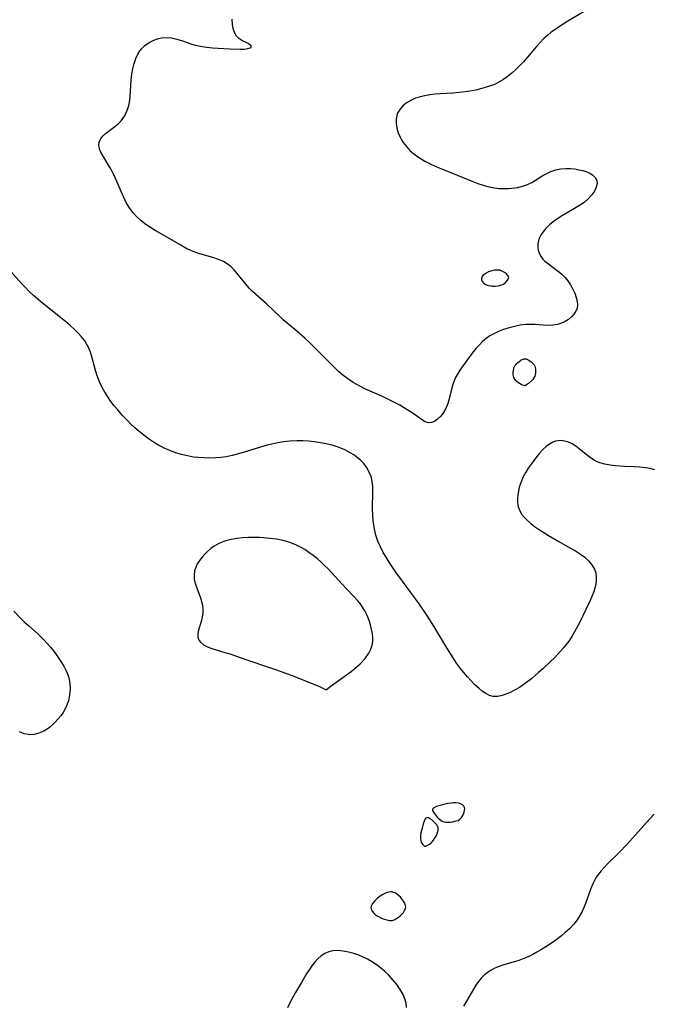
# Model space of a CAD drawing. Header units: inches. Extents: x 1073367 to 1082519, y 1569854 to 1574957.
# Tile 500 of 565: x 1080726 to 1080917, y 1572804 to 1573101. Entities that reach past the tile are written whole.
import ezdxf

# ---------------------------------------------------------------- set-up
doc = ezdxf.new("R2010")
doc.units = ezdxf.units.IN
doc.header["$MEASUREMENT"] = 0
doc.layers.add('CGG_CurvaNivelLidar_v1', color=7, linetype='Continuous', lineweight=30, true_color=0x008008)

msp = doc.modelspace()

# ---------------------------------------------------------------- linework, layer by layer
at = {"layer": 'CGG_CurvaNivelLidar_v1'}
for points in [[(1080896.5042, 1573103.6886, 72.5), (1080891.4279, 1573100.6283, 72.5), (1080888.6183, 1573098.8473, 72.5), (1080887.4928, 1573098.0884, 72.5), (1080886.3971, 1573097.2982, 72.5), (1080885.3427, 1573096.4607, 72.5), (1080884.1562, 1573095.3893, 72.5), (1080883.032, 1573094.2467, 72.5), (1080881.959, 1573093.05, 72.5), (1080879.27, 1573089.832, 72.5), (1080877.9838, 1573088.3791, 72.5), (1080876.9041, 1573087.2595, 72.5), (1080875.7873, 1573086.1846, 72.5), (1080874.4833, 1573085.0206, 72.5), (1080873.1387, 1573083.9292, 72.5), (1080871.8101, 1573082.9779, 72.5), (1080870.4162, 1573082.1509, 72.5), (1080869.2581, 1573081.6074, 72.5), (1080868.0542, 1573081.1426, 72.5), (1080866.4263, 1573080.6187, 72.5), (1080864.752, 1573080.1691, 72.5), (1080863.6521, 1573079.9128, 72.5), (1080862.5386, 1573079.6862, 72.5), (1080861.1071, 1573079.4466, 72.5), (1080859.6595, 1573079.2559, 72.5), (1080856.6796, 1573078.9932, 72.5), (1080852.8585, 1573078.7465, 72.5), (1080851.31, 1573078.614, 72.5), (1080849.7849, 1573078.4375, 72.5), (1080848.2951, 1573078.1923, 72.5), (1080846.8623, 1573077.8565, 72.5), (1080845.4951, 1573077.418, 72.5), (1080844.2143, 1573076.8648, 72.5), (1080842.9157, 1573076.1004, 72.5), (1080841.7771, 1573075.1976, 72.5), (1080840.83, 1573074.1737, 72.5), (1080840.1818, 1573073.1588, 72.5), (1080839.945, 1573072.6162, 72.5), (1080839.8049, 1573072.1759, 72.5), (1080839.6287, 1573071.1631, 72.5), (1080839.6262, 1573069.8223, 72.5), (1080839.8339, 1573068.4414, 72.5), (1080840.2311, 1573067.0519, 72.5), (1080840.8112, 1573065.6852, 72.5), (1080841.254, 1573064.8772, 72.5), (1080841.7598, 1573064.092, 72.5), (1080842.7085, 1573062.864, 72.5), (1080843.7906, 1573061.7153, 72.5), (1080844.9937, 1573060.6602, 72.5), (1080846.0367, 1573059.8926, 72.5), (1080847.1387, 1573059.1831, 72.5), (1080848.2863, 1573058.5199, 72.5), (1080849.8923, 1573057.681, 72.5), (1080851.5452, 1573056.8998, 72.5), (1080853.1197, 1573056.2163, 72.5), (1080862.7174, 1573052.3706, 72.5), (1080864.2982, 1573051.7648, 72.5), (1080865.8838, 1573051.2214, 72.5), (1080867.285, 1573050.8221, 72.5), (1080868.6964, 1573050.5155, 72.5), (1080870.5521, 1573050.2765, 72.5), (1080872.4086, 1573050.2066, 72.5), (1080873.477, 1573050.2379, 72.5), (1080874.5362, 1573050.3201, 72.5), (1080876.2879, 1573050.5756, 72.5), (1080877.9803, 1573050.9915, 72.5), (1080879.2738, 1573051.4531, 72.5), (1080880.5008, 1573052.0295, 72.5), (1080881.6424, 1573052.6991, 72.5), (1080883.8966, 1573054.1356, 72.5), (1080885.0707, 1573054.8016, 72.5), (1080886.2901, 1573055.3734, 72.5), (1080887.7671, 1573055.8693, 72.5), (1080889.2942, 1573056.1717, 72.5), (1080890.7633, 1573056.277, 72.5), (1080892.2353, 1573056.239, 72.5), (1080893.5051, 1573056.114, 72.5), (1080894.7428, 1573055.9113, 72.5), (1080895.9273, 1573055.6312, 72.5), (1080896.9305, 1573055.3099, 72.5), (1080897.85, 1573054.9231, 72.5), (1080898.8196, 1573054.3614, 72.5), (1080899.6604, 1573053.597, 72.5), (1080900.1494, 1573052.6968, 72.5), (1080900.2248, 1573051.7164, 72.5), (1080899.971, 1573050.6523, 72.5), (1080899.4032, 1573049.4534, 72.5), (1080898.5801, 1573048.2518, 72.5), (1080897.5304, 1573047.0973, 72.5), (1080896.3185, 1573046.0614, 72.5), (1080894.9373, 1573045.0851, 72.5), (1080893.4547, 1573044.1718, 72.5), (1080891.0083, 1573042.8002, 72.5), (1080888.9902, 1573041.6105, 72.5), (1080887.4236, 1573040.5411, 72.5), (1080885.9793, 1573039.3867, 72.5), (1080884.5168, 1573037.944, 72.5), (1080883.3612, 1573036.3925, 72.5), (1080882.6669, 1573035.0012, 72.5), (1080882.3183, 1573033.5917, 72.5), (1080882.3128, 1573032.632, 72.5), (1080882.4742, 1573031.6896, 72.5), (1080882.7715, 1573030.7773, 72.5), (1080883.2434, 1573029.8081, 72.5), (1080883.8728, 1573028.9302, 72.5), (1080884.4598, 1573028.3442, 72.5), (1080885.1283, 1573027.7953, 72.5), (1080888.1891, 1573025.5559, 72.5), (1080888.9402, 1573024.9522, 72.5), (1080889.6688, 1573024.3118, 72.5), (1080890.599, 1573023.3832, 72.5), (1080891.4399, 1573022.3836, 72.5), (1080892.2503, 1573021.1839, 72.5), (1080892.9324, 1573019.93, 72.5), (1080893.4998, 1573018.6572, 72.5), (1080893.956, 1573017.3764, 72.5), (1080894.2213, 1573016.2742, 72.5), (1080894.32, 1573015.2104, 72.5), (1080894.2082, 1573014.2035, 72.5), (1080893.8355, 1573013.2374, 72.5), (1080893.2403, 1573012.3492, 72.5), (1080892.4728, 1573011.5373, 72.5), (1080891.5738, 1573010.8042, 72.5), (1080890.5612, 1573010.1528, 72.5), (1080889.4602, 1573009.6212, 72.5), (1080888.2774, 1573009.247, 72.5), (1080886.9105, 1573009.0481, 72.5), (1080885.4735, 1573009.0124, 72.5), (1080883.9858, 1573009.0742, 72.5), (1080881.5437, 1573009.2286, 72.5), (1080880.1373, 1573009.2744, 72.5), (1080878.7266, 1573009.237, 72.5), (1080877.0292, 1573009.0389, 72.5), (1080875.3412, 1573008.6991, 72.5), (1080873.6682, 1573008.2545, 72.5), (1080871.9985, 1573007.7203, 72.5), (1080870.5101, 1573007.1532, 72.5), (1080869.0777, 1573006.4978, 72.5), (1080867.8743, 1573005.8283, 72.5), (1080866.7515, 1573005.0537, 72.5), (1080865.7128, 1573004.1518, 72.5), (1080864.7383, 1573003.155, 72.5), (1080863.8017, 1573002.1021, 72.5), (1080862.8868, 1573001.0045, 72.5), (1080860.8929, 1572998.4282, 72.5), (1080859.8358, 1572996.9575, 72.5), (1080858.837, 1572995.4695, 72.5), (1080858.1319, 1572994.3265, 72.5), (1080857.6527, 1572993.4664, 72.5), (1080857.2253, 1572992.5893, 72.5), (1080856.6923, 1572991.2182, 72.5), (1080856.2765, 1572989.8162, 72.5), (1080855.6009, 1572986.8936, 72.5), (1080855.2205, 1572985.4904, 72.5), (1080854.6407, 1572983.9947, 72.5), (1080853.9221, 1572982.7215, 72.5), (1080853.0725, 1572981.6138, 72.5), (1080852.1323, 1572980.7021, 72.5), (1080851.2215, 1572980.0768, 72.5), (1080850.2932, 1572979.6964, 72.5), (1080849.375, 1572979.6169, 72.5), (1080848.3259, 1572979.9531, 72.5), (1080847.2592, 1572980.6251, 72.5), (1080845.066, 1572982.2096, 72.5), (1080843.9466, 1572982.9617, 72.5), (1080841.8452, 1572984.2919, 72.5), (1080840.732, 1572984.9336, 72.5), (1080838.5007, 1572986.0886, 72.5), (1080835.4963, 1572987.5502, 72.5), (1080830.2189, 1572989.9132, 72.5), (1080828.8566, 1572990.5767, 72.5), (1080827.759, 1572991.1625, 72.5), (1080826.6862, 1572991.7912, 72.5), (1080825.0958, 1572992.8455, 72.5), (1080823.5751, 1572994.002, 72.5), (1080822.3614, 1572995.0379, 72.5), (1080821.1873, 1572996.1253, 72.5), (1080819.8107, 1572997.4826, 72.5), (1080815.3441, 1573002.0841, 72.5), (1080813.3339, 1573004.0339, 72.5), (1080812.2202, 1573005.049, 72.5), (1080809.7229, 1573007.2367, 72.5), (1080805.5927, 1573010.7143, 72.5), (1080804.6119, 1573011.6015, 72.5), (1080800.5161, 1573015.4571, 72.5), (1080796.3318, 1573019.2347, 72.5), (1080795.3264, 1573020.2451, 72.5), (1080794.4008, 1573021.3011, 72.5), (1080791.7334, 1573024.6696, 72.5), (1080790.7392, 1573025.7824, 72.5), (1080789.7602, 1573026.6985, 72.5), (1080788.702, 1573027.509, 72.5), (1080787.5651, 1573028.1965, 72.5), (1080786.0222, 1573028.8786, 72.5), (1080784.3914, 1573029.4236, 72.5), (1080780.4406, 1573030.549, 72.5), (1080778.9213, 1573031.0517, 72.5), (1080777.7243, 1573031.5416, 72.5), (1080776.5476, 1573032.104, 72.5), (1080774.1465, 1573033.4287, 72.5), (1080766.9174, 1573037.607, 72.5), (1080765.5298, 1573038.4803, 72.5), (1080764.1901, 1573039.4097, 72.5), (1080762.781, 1573040.5286, 72.5), (1080761.4672, 1573041.7401, 72.5), (1080760.266, 1573043.0461, 72.5), (1080759.2161, 1573044.4371, 72.5), (1080758.2415, 1573046.0604, 72.5), (1080757.3879, 1573047.7674, 72.5), (1080755.0702, 1573053.0982, 72.5), (1080754.3841, 1573054.5529, 72.5), (1080753.6647, 1573055.9531, 72.5), (1080752.9196, 1573057.2831, 72.5), (1080751.4343, 1573059.6412, 72.5), (1080750.754, 1573060.7816, 72.5), (1080750.2408, 1573061.8951, 72.5), (1080750.0261, 1573062.6864, 72.5), (1080749.972, 1573063.3586, 72.5), (1080750.0573, 1573064.0488, 72.5), (1080750.2858, 1573064.7277, 72.5), (1080750.6458, 1573065.3713, 72.5), (1080751.2515, 1573066.1067, 72.5), (1080751.9951, 1573066.7948, 72.5), (1080752.8333, 1573067.4587, 72.5), (1080754.8144, 1573068.9427, 72.5), (1080755.7785, 1573069.7527, 72.5), (1080756.6689, 1573070.6536, 72.5), (1080757.5055, 1573071.7614, 72.5), (1080758.1974, 1573072.9911, 72.5), (1080758.7328, 1573074.312, 72.5), (1080758.9996, 1573075.2379, 72.5), (1080759.2019, 1573076.1947, 72.5), (1080759.4224, 1573077.8271, 72.5), (1080759.7684, 1573082.9184, 72.5), (1080759.9652, 1573084.6487, 72.5), (1080760.2413, 1573086.2823, 72.5), (1080760.614, 1573087.8644, 72.5), (1080761.1039, 1573089.3679, 72.5), (1080761.7401, 1573090.759, 72.5), (1080762.2186, 1573091.5418, 72.5), (1080762.7682, 1573092.2574, 72.5), (1080763.8919, 1573093.3323, 72.5), (1080765.1708, 1573094.2117, 72.5), (1080766.5449, 1573094.922, 72.5), (1080767.6862, 1573095.3686, 72.5), (1080768.8689, 1573095.6634, 72.5), (1080770.3281, 1573095.7624, 72.5), (1080771.8338, 1573095.6166, 72.5), (1080773.5148, 1573095.2253, 72.5), (1080775.2177, 1573094.6834, 72.5), (1080778.0479, 1573093.7218, 72.5), (1080779.1375, 1573093.4072, 72.5), (1080780.6216, 1573093.0756, 72.5), (1080782.4004, 1573092.7969, 72.5), (1080784.1986, 1573092.6069, 72.5), (1080785.9943, 1573092.4777, 72.5), (1080789.5044, 1573092.3109, 72.5), (1080792.5872, 1573092.2317, 72.5), (1080793.8863, 1573092.2645, 72.5), (1080794.9388, 1573092.3803, 72.5), (1080795.62, 1573092.591, 72.5), (1080795.8944, 1573092.8307, 72.5), (1080795.9344, 1573093.0673, 72.5), (1080795.86, 1573093.2427, 72.5), (1080795.7752, 1573093.3517, 72.5), (1080795.4399, 1573093.6298, 72.5), (1080794.7753, 1573093.999, 72.5), (1080793.0801, 1573094.8456, 72.5), (1080792.2269, 1573095.4163, 72.5), (1080791.485, 1573096.1582, 72.5), (1080790.8922, 1573097.1877, 72.5), (1080790.4976, 1573098.4194, 72.5), (1080790.2796, 1573099.797, 72.5), (1080790.2271, 1573101.2743, 72.5)], [(1080917.5926, 1572965.4597, 73), (1080916.2668, 1572965.8588, 73), (1080914.8649, 1572966.1046, 73), (1080913.1418, 1572966.2841, 73), (1080911.3625, 1572966.3892, 73), (1080908.478, 1572966.5018, 73), (1080905.8024, 1572966.7006, 73), (1080904.176, 1572966.8876, 73), (1080902.5931, 1572967.1659, 73), (1080901.0745, 1572967.5906, 73), (1080900.2241, 1572967.9293, 73), (1080899.4076, 1572968.3359, 73), (1080898.1177, 1572969.1517, 73), (1080896.9038, 1572970.0807, 73), (1080894.7954, 1572971.8512, 73), (1080893.8331, 1572972.5866, 73), (1080892.7262, 1572973.2734, 73), (1080891.5711, 1572973.8064, 73), (1080890.3837, 1572974.1539, 73), (1080889.4326, 1572974.2729, 73), (1080888.4845, 1572974.2393, 73), (1080887.6433, 1572974.0697, 73), (1080886.8237, 1572973.7745, 73), (1080885.8181, 1572973.2303, 73), (1080884.8663, 1572972.5246, 73), (1080883.9035, 1572971.6155, 73), (1080882.9838, 1572970.5921, 73), (1080882.0828, 1572969.4931, 73), (1080880.3215, 1572967.1926, 73), (1080879.4832, 1572965.989, 73), (1080878.7033, 1572964.7489, 73), (1080877.9447, 1572963.3397, 73), (1080877.3081, 1572961.8681, 73), (1080876.7642, 1572960.2085, 73), (1080876.3903, 1572958.5488, 73), (1080876.1987, 1572956.9209, 73), (1080876.2055, 1572955.5823, 73), (1080876.4231, 1572954.3033, 73), (1080876.8727, 1572953.1454, 73), (1080877.5309, 1572952.0513, 73), (1080878.2969, 1572951.0901, 73), (1080879.188, 1572950.1841, 73), (1080880.2404, 1572949.2892, 73), (1080881.3816, 1572948.4389, 73), (1080882.5851, 1572947.6145, 73), (1080885.5847, 1572945.7038, 73), (1080888.7022, 1572943.8707, 73), (1080892.0428, 1572942.0152, 73), (1080893.6591, 1572941.0757, 73), (1080895.1924, 1572940.0918, 73), (1080896.4815, 1572939.1325, 73), (1080897.6312, 1572938.0988, 73), (1080898.6646, 1572936.8879, 73), (1080899.4277, 1572935.5641, 73), (1080899.8001, 1572934.4334, 73), (1080899.9748, 1572933.2449, 73), (1080899.9766, 1572932.1847, 73), (1080899.8505, 1572931.1073, 73), (1080899.557, 1572929.8396, 73), (1080899.1389, 1572928.5633, 73), (1080898.629, 1572927.2785, 73), (1080898.114, 1572926.1117, 73), (1080896.8316, 1572923.3771, 73), (1080894.87, 1572919.4317, 73), (1080893.4005, 1572916.7075, 73), (1080892.5596, 1572915.2811, 73), (1080891.6552, 1572913.8974, 73), (1080890.8846, 1572912.846, 73), (1080890.0658, 1572911.8285, 73), (1080889.2661, 1572910.9094, 73), (1080887.337, 1572908.8847, 73), (1080886.2107, 1572907.7778, 73), (1080883.8256, 1572905.5185, 73), (1080882.5711, 1572904.3722, 73), (1080880.5298, 1572902.6137, 73), (1080879.7503, 1572901.9897, 73), (1080878.2456, 1572900.8783, 73), (1080876.7805, 1572899.9236, 73), (1080875.3023, 1572899.0732, 73), (1080873.8318, 1572898.3331, 73), (1080873.0109, 1572897.9703, 73), (1080871.6109, 1572897.4682, 73), (1080870.246, 1572897.1818, 73), (1080868.9249, 1572897.1889, 73), (1080867.7863, 1572897.4974, 73), (1080866.6807, 1572898.0485, 73), (1080865.5989, 1572898.7855, 73), (1080864.5331, 1572899.6623, 73), (1080863.3986, 1572900.7195, 73), (1080862.2746, 1572901.8639, 73), (1080861.1619, 1572903.0717, 73), (1080859.9253, 1572904.4955, 73), (1080859.0029, 1572905.6397, 73), (1080857.8694, 1572907.1891, 73), (1080856.7924, 1572908.7979, 73), (1080854.9267, 1572911.8138, 73), (1080851.0023, 1572918.3535, 73), (1080849.0841, 1572921.4232, 73), (1080848.0888, 1572922.9301, 73), (1080846.5394, 1572925.1329, 73), (1080841.492, 1572931.9487, 73), (1080839.5614, 1572934.6624, 73), (1080837.5128, 1572937.6796, 73), (1080836.6033, 1572939.1188, 73), (1080835.749, 1572940.5786, 73), (1080834.8712, 1572942.2698, 73), (1080834.1271, 1572944.0103, 73), (1080833.5423, 1572945.8339, 73), (1080833.1081, 1572947.7061, 73), (1080832.9016, 1572948.8976, 73), (1080832.7405, 1572950.0983, 73), (1080832.5817, 1572951.8599, 73), (1080832.5114, 1572953.6242, 73), (1080832.5955, 1572959.1328, 73), (1080832.5534, 1572960.5257, 73), (1080832.4181, 1572961.8799, 73), (1080832.1457, 1572963.184, 73), (1080831.5269, 1572964.8043, 73), (1080830.6447, 1572966.3126, 73), (1080829.8416, 1572967.3575, 73), (1080828.9292, 1572968.3301, 73), (1080827.9168, 1572969.2222, 73), (1080826.8969, 1572969.9686, 73), (1080825.8081, 1572970.6406, 73), (1080824.1779, 1572971.4679, 73), (1080822.461, 1572972.1735, 73), (1080820.6799, 1572972.7691, 73), (1080818.5293, 1572973.3284, 73), (1080816.7848, 1572973.6617, 73), (1080815.0193, 1572973.9083, 73), (1080813.2413, 1572974.0778, 73), (1080811.4579, 1572974.1732, 73), (1080809.6749, 1572974.1906, 73), (1080807.5622, 1572974.0867, 73), (1080805.7595, 1572973.8806, 73), (1080803.9628, 1572973.5871, 73), (1080802.1741, 1572973.2208, 73), (1080800.7273, 1572972.8758, 73), (1080798.6711, 1572972.3147, 73), (1080793.8112, 1572970.7816, 73), (1080792.0489, 1572970.2575, 73), (1080790.1943, 1572969.7878, 73), (1080788.324, 1572969.4219, 73), (1080786.7871, 1572969.2143, 73), (1080785.2432, 1572969.0835, 73), (1080783.1308, 1572969.0175, 73), (1080781.5864, 1572969.0493, 73), (1080780.0468, 1572969.1518, 73), (1080778.5161, 1572969.3327, 73), (1080776.7139, 1572969.6585, 73), (1080774.9331, 1572970.0931, 73), (1080773.4959, 1572970.5213, 73), (1080772.0778, 1572971.0108, 73), (1080770.6825, 1572971.5612, 73), (1080769.6919, 1572971.9983, 73), (1080768.7183, 1572972.4717, 73), (1080767.8053, 1572972.9614, 73), (1080766.4367, 1572973.7843, 73), (1080764.9432, 1572974.8019, 73), (1080763.4967, 1572975.8959, 73), (1080762.0922, 1572977.0521, 73), (1080760.855, 1572978.1445, 73), (1080759.6487, 1572979.2734, 73), (1080758.4731, 1572980.4342, 73), (1080757.0295, 1572981.9532, 73), (1080755.6668, 1572983.5092, 73), (1080754.6251, 1572984.7937, 73), (1080753.6333, 1572986.1086, 73), (1080752.6985, 1572987.4544, 73), (1080751.81, 1572988.8651, 73), (1080750.9971, 1572990.3073, 73), (1080750.269, 1572991.7794, 73), (1080749.64, 1572993.2816, 73), (1080749.3634, 1572994.06, 73), (1080748.8486, 1572995.7961, 73), (1080747.9606, 1572999.267, 73), (1080747.4448, 1573000.947, 73), (1080746.7601, 1573002.5914, 73), (1080746.5013, 1573003.0809, 73), (1080745.701, 1573004.3411, 73), (1080744.7719, 1573005.5365, 73), (1080743.7413, 1573006.6801, 73), (1080742.6312, 1573007.7819, 73), (1080741.2936, 1573008.995, 73), (1080739.8983, 1573010.1768, 73), (1080733.0221, 1573015.7055, 73), (1080730.2904, 1573018.0329, 73), (1080728.8655, 1573019.3401, 73), (1080727.7238, 1573020.4696, 73), (1080726.6233, 1573021.6337, 73), (1080721.9145, 1573026.9673, 73)], [(1080724.2979, 1572922.8961, 73), (1080726.1347, 1572921.0124, 73), (1080727.4683, 1572919.7339, 73), (1080728.8376, 1572918.4804, 73), (1080731.4721, 1572916.135, 73), (1080732.4823, 1572915.1678, 73), (1080733.4635, 1572914.1689, 73), (1080734.415, 1572913.1419, 73), (1080735.354, 1572912.0657, 73), (1080736.2532, 1572910.9629, 73), (1080737.1264, 1572909.8068, 73), (1080737.9523, 1572908.6306, 73), (1080738.7313, 1572907.4421, 73), (1080739.4319, 1572906.2875, 73), (1080740.0576, 1572905.1151, 73), (1080740.5524, 1572903.9821, 73), (1080740.9346, 1572902.8219, 73), (1080741.258, 1572901.1293, 73), (1080741.3313, 1572899.4137, 73), (1080741.1583, 1572897.6474, 73), (1080740.7755, 1572895.9147, 73), (1080740.4407, 1572894.8561, 73), (1080740.0222, 1572893.8336, 73), (1080739.2213, 1572892.3955, 73), (1080738.4865, 1572891.3635, 73), (1080737.6337, 1572890.3145, 73), (1080736.7155, 1572889.3179, 73), (1080735.7347, 1572888.3954, 73), (1080734.6901, 1572887.5741, 73), (1080733.3394, 1572886.7515, 73), (1080731.9247, 1572886.1393, 73), (1080730.4777, 1572885.7673, 73), (1080729.0272, 1572885.6841, 73), (1080728.7995, 1572885.7016, 73), (1080727.4233, 1572885.9902, 73), (1080726.0908, 1572886.5502, 73)], [(1080917.4382, 1572861.7525, 73.5), (1080915.133, 1572859.2704, 73.5), (1080909.2601, 1572852.693, 73.5), (1080906.8741, 1572850.2159, 73.5), (1080903.3588, 1572846.7409, 73.5), (1080902.3622, 1572845.714, 73.5), (1080901.4189, 1572844.6634, 73.5), (1080900.5521, 1572843.5717, 73.5), (1080900.0338, 1572842.8182, 73.5), (1080899.647, 1572842.1758, 73.5), (1080898.949, 1572840.7784, 73.5), (1080898.3526, 1572839.3176, 73.5), (1080896.7296, 1572834.7919, 73.5), (1080896.324, 1572833.804, 73.5), (1080895.5706, 1572832.2276, 73.5), (1080894.7082, 1572830.7115, 73.5), (1080893.9826, 1572829.6126, 73.5), (1080893.1833, 1572828.5688, 73.5), (1080891.9245, 1572827.2112, 73.5), (1080890.5401, 1572825.9503, 73.5), (1080889.4814, 1572825.0792, 73.5), (1080887.3379, 1572823.4774, 73.5), (1080884.7599, 1572821.7444, 73.5), (1080883.438, 1572820.9268, 73.5), (1080882.0963, 1572820.1495, 73.5), (1080880.7922, 1572819.4508, 73.5), (1080879.4678, 1572818.8082, 73.5), (1080878.1199, 1572818.2356, 73.5), (1080876.6291, 1572817.7026, 73.5), (1080872.0984, 1572816.3501, 73.5), (1080870.6128, 1572815.8344, 73.5), (1080869.1889, 1572815.2159, 73.5), (1080868.2735, 1572814.7196, 73.5), (1080867.4026, 1572814.156, 73.5), (1080866.3065, 1572813.2895, 73.5), (1080865.3066, 1572812.3073, 73.5), (1080864.4516, 1572811.2789, 73.5), (1080863.6684, 1572810.1745, 73.5), (1080862.937, 1572809.015, 73.5), (1080860.8567, 1572805.4044, 73.5), (1080859.9512, 1572803.9384, 73.5)], [(1080842.7853, 1572803.4679, 73.5), (1080842.6183, 1572804.7874, 73.5), (1080842.2476, 1572806.0992, 73.5), (1080841.7021, 1572807.389, 73.5), (1080840.8405, 1572808.9086, 73.5), (1080839.8137, 1572810.3778, 73.5), (1080838.6706, 1572811.7968, 73.5), (1080837.2984, 1572813.3151, 73.5), (1080836.147, 1572814.4184, 73.5), (1080834.9092, 1572815.4562, 73.5), (1080833.6006, 1572816.4252, 73.5), (1080832.2321, 1572817.317, 73.5), (1080830.9763, 1572818.0328, 73.5), (1080829.6878, 1572818.6736, 73.5), (1080828.374, 1572819.2314, 73.5), (1080826.8199, 1572819.7676, 73.5), (1080825.2622, 1572820.1869, 73.5), (1080823.6293, 1572820.5023, 73.5), (1080822.0365, 1572820.6497, 73.5), (1080820.5055, 1572820.5738, 73.5), (1080819.3304, 1572820.3014, 73.5), (1080818.1521, 1572819.7712, 73.5), (1080817.0504, 1572819.03, 73.5), (1080816.0174, 1572818.1208, 73.5), (1080815.0488, 1572817.0766, 73.5), (1080814.2381, 1572816.0556, 73.5), (1080813.466, 1572814.9685, 73.5), (1080812.7225, 1572813.8327, 73.5), (1080811.0388, 1572811.056, 73.5), (1080809.2291, 1572807.9718, 73.5), (1080808.3533, 1572806.4239, 73.5), (1080807.5348, 1572804.8778, 73.5), (1080806.8558, 1572803.3838, 73.5)]]:
    msp.add_polyline3d(points, dxfattribs=at)
for points in [[(1080868.5, 1573020.8645, 72.5), (1080868.7579, 1573020.8331, 72.5), (1080869.4665, 1573020.8223, 72.5), (1080870.4151, 1573020.9123, 72.5), (1080870.9157, 1573021.0224, 72.5), (1080871.458, 1573021.2113, 72.5), (1080871.9554, 1573021.4559, 72.5), (1080872.3848, 1573021.7342, 72.5), (1080872.7235, 1573022.023, 72.5), (1080873.2421, 1573022.6162, 72.5), (1080873.4286, 1573022.9175, 72.5), (1080873.5445, 1573023.2169, 72.5), (1080873.5657, 1573023.5107, 72.5), (1080873.4855, 1573023.7714, 72.5), (1080873.3273, 1573024.0248, 72.5), (1080873.1116, 1573024.271, 72.5), (1080872.8534, 1573024.5091, 72.5), (1080872.2513, 1573024.9532, 72.5), (1080871.5749, 1573025.3299, 72.5), (1080871.2164, 1573025.4777, 72.5), (1080870.8451, 1573025.5862, 72.5), (1080870.4695, 1573025.6463, 72.5), (1080869.6952, 1573025.6555, 72.5), (1080869.3027, 1573025.6168, 72.5), (1080868.5211, 1573025.4664, 72.5), (1080868.1507, 1573025.359, 72.5), (1080867.4327, 1573025.0848, 72.5), (1080866.7251, 1573024.7146, 72.5), (1080866.0705, 1573024.2469, 72.5), (1080865.7966, 1573023.9882, 72.5), (1080865.5756, 1573023.7125, 72.5), (1080865.4274, 1573023.4169, 72.5), (1080865.3699, 1573023.0845, 72.5), (1080865.4081, 1573022.7313, 72.5), (1080865.5693, 1573022.3491, 72.5), (1080865.8401, 1573021.9661, 72.5), (1080866.2008, 1573021.6145, 72.5), (1080866.631, 1573021.3242, 72.5), (1080867.0607, 1573021.1291, 72.5), (1080867.4919, 1573020.9941, 72.5), (1080868.2132, 1573020.864, 72.5)], [(1080878.5, 1572990.8273, 72.5), (1080878.1919, 1572990.8745, 72.5), (1080877.8497, 1572990.9737, 72.5), (1080877.4327, 1572991.1318, 72.5), (1080876.9784, 1572991.3565, 72.5), (1080876.5243, 1572991.6514, 72.5), (1080876.0927, 1572992.0073, 72.5), (1080875.7038, 1572992.4067, 72.5), (1080875.3774, 1572992.8305, 72.5), (1080875.1333, 1572993.2589, 72.5), (1080874.99, 1572993.6727, 72.5), (1080874.918, 1572994.1201, 72.5), (1080874.9, 1572994.5776, 72.5), (1080874.9893, 1572995.497, 72.5), (1080875.0913, 1572995.9462, 72.5), (1080875.2355, 1572996.3792, 72.5), (1080875.4303, 1572996.7872, 72.5), (1080875.677, 1572997.1554, 72.5), (1080875.9677, 1572997.4953, 72.5), (1080876.2897, 1572997.8099, 72.5), (1080876.9926, 1572998.3606, 72.5), (1080877.3614, 1572998.5876, 72.5), (1080877.7363, 1572998.77, 72.5), (1080878.1142, 1572998.8931, 72.5), (1080878.4925, 1572998.9363, 72.5), (1080878.8674, 1572998.883, 72.5), (1080879.2388, 1572998.7503, 72.5), (1080879.6043, 1572998.5584, 72.5), (1080880.3058, 1572998.0516, 72.5), (1080880.9324, 1572997.4308, 72.5), (1080881.1961, 1572997.084, 72.5), (1080881.4083, 1572996.7104, 72.5), (1080881.5546, 1572996.3123, 72.5), (1080881.6455, 1572995.8922, 72.5), (1080881.6906, 1572995.4583, 72.5), (1080881.6957, 1572995.0171, 72.5), (1080881.662, 1572994.575, 72.5), (1080881.5813, 1572994.1325, 72.5), (1080881.4055, 1572993.6592, 72.5), (1080881.1403, 1572993.1926, 72.5), (1080880.8009, 1572992.7319, 72.5), (1080880.4122, 1572992.2926, 72.5), (1080879.5844, 1572991.5386, 72.5), (1080878.9428, 1572991.0807, 72.5)], [(1080818.5, 1572899.1616, 73.5), (1080818.6188, 1572899.3284, 73.5), (1080819.9887, 1572900.3664, 73.5), (1080823.5977, 1572902.9304, 73.5), (1080826.0667, 1572904.7371, 73.5), (1080827.1363, 1572905.5844, 73.5), (1080828.8085, 1572907.075, 73.5), (1080830.2655, 1572908.6375, 73.5), (1080831.4102, 1572910.2221, 73.5), (1080832.0342, 1572911.4514, 73.5), (1080832.3916, 1572912.6259, 73.5), (1080832.5633, 1572913.807, 73.5), (1080832.5728, 1572914.9809, 73.5), (1080832.4553, 1572916.1697, 73.5), (1080832.2428, 1572917.3687, 73.5), (1080831.9079, 1572918.7557, 73.5), (1080831.4765, 1572920.1344, 73.5), (1080830.8868, 1572921.6069, 73.5), (1080830.1673, 1572923.0327, 73.5), (1080829.3517, 1572924.3411, 73.5), (1080828.7458, 1572925.179, 73.5), (1080828.0955, 1572925.9883, 73.5), (1080826.9839, 1572927.221, 73.5), (1080824.6314, 1572929.6246, 73.5), (1080823.3415, 1572930.9956, 73.5), (1080819.0169, 1572935.7342, 73.5), (1080818.1624, 1572936.6057, 73.5), (1080817.0128, 1572937.6872, 73.5), (1080815.8167, 1572938.7165, 73.5), (1080814.5802, 1572939.6941, 73.5), (1080813.3388, 1572940.5946, 73.5), (1080812.0629, 1572941.4353, 73.5), (1080810.7507, 1572942.2046, 73.5), (1080809.3982, 1572942.8865, 73.5), (1080808.0733, 1572943.4338, 73.5), (1080807.3606, 1572943.6782, 73.5), (1080805.4913, 1572944.1878, 73.5), (1080803.5727, 1572944.5616, 73.5), (1080801.6204, 1572944.8274, 73.5), (1080799.6474, 1572945.0013, 73.5), (1080798.3384, 1572945.0687, 73.5), (1080796.9173, 1572945.0994, 73.5), (1080795.1136, 1572945.0729, 73.5), (1080793.3251, 1572944.9697, 73.5), (1080791.5638, 1572944.78, 73.5), (1080789.8445, 1572944.4857, 73.5), (1080788.6084, 1572944.1841, 73.5), (1080787.6184, 1572943.8699, 73.5), (1080786.1388, 1572943.2558, 73.5), (1080784.766, 1572942.487, 73.5), (1080783.7601, 1572941.758, 73.5), (1080782.8272, 1572940.9497, 73.5), (1080781.9562, 1572940.0875, 73.5), (1080781.0961, 1572939.1351, 73.5), (1080780.3223, 1572938.1449, 73.5), (1080779.6653, 1572937.111, 73.5), (1080779.1784, 1572936.0829, 73.5), (1080778.8468, 1572935.0198, 73.5), (1080778.6834, 1572933.7429, 73.5), (1080778.7646, 1572932.5233, 73.5), (1080778.9421, 1572931.6479, 73.5), (1080779.196, 1572930.7774, 73.5), (1080780.646, 1572926.9565, 73.5), (1080780.9757, 1572925.818, 73.5), (1080781.2063, 1572924.6631, 73.5), (1080781.3184, 1572923.5049, 73.5), (1080781.2955, 1572922.3255, 73.5), (1080781.1494, 1572921.173, 73.5), (1080780.9029, 1572920.0654, 73.5), (1080780.1951, 1572917.8392, 73.5), (1080779.9154, 1572916.7902, 73.5), (1080779.8038, 1572915.9178, 73.5), (1080779.8483, 1572915.0809, 73.5), (1080780.0174, 1572914.455, 73.5), (1080780.2193, 1572914.0329, 73.5), (1080780.5945, 1572913.5162, 73.5), (1080781.5458, 1572912.7398, 73.5), (1080782.5852, 1572912.2132, 73.5), (1080783.7771, 1572911.7709, 73.5), (1080787.9724, 1572910.4916, 73.5), (1080789.4279, 1572910.0086, 73.5), (1080794.8945, 1572908.1097, 73.5), (1080801.105, 1572906.0695, 73.5), (1080803.2623, 1572905.3171, 73.5), (1080807.9708, 1572903.5692, 73.5), (1080814.8291, 1572900.8758, 73.5), (1080816.5075, 1572900.1691, 73.5), (1080817.7329, 1572899.6117, 73.5), (1080818.3229, 1572899.3042, 73.5)], [(1080858.5, 1572859.8812, 73.5), (1080858.7746, 1572860.1244, 73.5), (1080859.0594, 1572860.4402, 73.5), (1080859.3842, 1572860.8549, 73.5), (1080859.7054, 1572861.3476, 73.5), (1080859.9615, 1572861.85, 73.5), (1080860.1574, 1572862.3769, 73.5), (1080860.2748, 1572862.902, 73.5), (1080860.296, 1572863.3977, 73.5), (1080860.2239, 1572863.7911, 73.5), (1080860.0725, 1572864.1227, 73.5), (1080859.8553, 1572864.3841, 73.5), (1080859.5919, 1572864.6022, 73.5), (1080859.2404, 1572864.7981, 73.5), (1080858.8475, 1572864.9437, 73.5), (1080858.4245, 1572865.0458, 73.5), (1080857.6185, 1572865.1341, 73.5), (1080856.7772, 1572865.1231, 73.5), (1080856.2616, 1572865.0731, 73.5), (1080855.2247, 1572864.9065, 73.5), (1080853.1814, 1572864.4406, 73.5), (1080851.7871, 1572864.0167, 73.5), (1080851.047, 1572863.6734, 73.5), (1080850.7842, 1572863.4688, 73.5), (1080850.6291, 1572863.2313, 73.5), (1080850.6057, 1572862.9544, 73.5), (1080850.6916, 1572862.6448, 73.5), (1080850.8591, 1572862.3119, 73.5), (1080851.3593, 1572861.6055, 73.5), (1080851.9945, 1572860.886, 73.5), (1080852.344, 1572860.5371, 73.5), (1080853.0931, 1572859.9026, 73.5), (1080853.5056, 1572859.6422, 73.5), (1080854.0101, 1572859.4506, 73.5), (1080854.6068, 1572859.3503, 73.5), (1080855.2581, 1572859.3327, 73.5), (1080855.9296, 1572859.3772, 73.5), (1080856.5877, 1572859.4638, 73.5), (1080857.7297, 1572859.688, 73.5)], [(1080848.5, 1572852.1096, 73.5), (1080848.5663, 1572852.1003, 73.5), (1080848.7431, 1572852.1503, 73.5), (1080849.003, 1572852.2632, 73.5), (1080849.7052, 1572852.714, 73.5), (1080850.0922, 1572853.0362, 73.5), (1080850.4754, 1572853.4099, 73.5), (1080850.8761, 1572853.8727, 73.5), (1080851.233, 1572854.36, 73.5), (1080851.5332, 1572854.8448, 73.5), (1080851.7638, 1572855.2996, 73.5), (1080852.0902, 1572856.1513, 73.5), (1080852.285, 1572856.9865, 73.5), (1080852.3052, 1572857.389, 73.5), (1080852.2504, 1572857.775, 73.5), (1080852.1077, 1572858.1373, 73.5), (1080851.8944, 1572858.4823, 73.5), (1080851.6313, 1572858.8132, 73.5), (1080851.0136, 1572859.4367, 73.5), (1080850.3408, 1572859.9967, 73.5), (1080849.6708, 1572860.4459, 73.5), (1080849.3532, 1572860.6001, 73.5), (1080849.0574, 1572860.6827, 73.5), (1080848.7929, 1572860.6673, 73.5), (1080848.5682, 1572860.5328, 73.5), (1080848.3756, 1572860.3004, 73.5), (1080848.0555, 1572859.6399, 73.5), (1080847.7873, 1572858.827, 73.5), (1080847.4324, 1572857.4837, 73.5), (1080847.1138, 1572856.096, 73.5), (1080846.9498, 1572855.1494, 73.5), (1080846.9279, 1572854.6948, 73.5), (1080846.9503, 1572854.2311, 73.5), (1080847.0241, 1572853.7767, 73.5), (1080847.1552, 1572853.3495, 73.5), (1080847.3219, 1572853.0031, 73.5), (1080847.5231, 1572852.7026, 73.5), (1080847.7444, 1572852.4572, 73.5), (1080847.9704, 1572852.2742, 73.5), (1080848.2163, 1572852.1425, 73.5), (1080848.4052, 1572852.0902, 73.5)], [(1080838.5, 1572829.6633, 73.5), (1080839.2719, 1572830.036, 73.5), (1080839.7764, 1572830.3365, 73.5), (1080840.328, 1572830.7152, 73.5), (1080840.8652, 1572831.1496, 73.5), (1080841.3734, 1572831.6353, 73.5), (1080841.8227, 1572832.1524, 73.5), (1080842.1835, 1572832.6797, 73.5), (1080842.4255, 1572833.1956, 73.5), (1080842.5189, 1572833.6779, 73.5), (1080842.4682, 1572834.1377, 73.5), (1080842.3292, 1572834.5988, 73.5), (1080842.1243, 1572835.0574, 73.5), (1080841.8689, 1572835.5092, 73.5), (1080841.573, 1572835.9494, 73.5), (1080840.8892, 1572836.761, 73.5), (1080840.1173, 1572837.4567, 73.5), (1080839.707, 1572837.7521, 73.5), (1080839.2833, 1572838.0003, 73.5), (1080838.8466, 1572838.1876, 73.5), (1080838.3963, 1572838.2958, 73.5), (1080837.9058, 1572838.3089, 73.5), (1080837.4042, 1572838.2353, 73.5), (1080836.8965, 1572838.0953, 73.5), (1080836.3875, 1572837.9034, 73.5), (1080835.385, 1572837.3986, 73.5), (1080834.4455, 1572836.7575, 73.5), (1080834.0091, 1572836.3962, 73.5), (1080833.2061, 1572835.6245, 73.5), (1080832.5351, 1572834.8189, 73.5), (1080832.2774, 1572834.4114, 73.5), (1080832.0969, 1572834.0039, 73.5), (1080832.0214, 1572833.5986, 73.5), (1080832.0752, 1572833.1968, 73.5), (1080832.2385, 1572832.7998, 73.5), (1080832.4861, 1572832.4087, 73.5), (1080832.7982, 1572832.0251, 73.5), (1080833.1911, 1572831.6401, 73.5), (1080833.7016, 1572831.2463, 73.5), (1080834.3025, 1572830.8655, 73.5), (1080834.9657, 1572830.5202, 73.5), (1080835.6629, 1572830.2311, 73.5), (1080836.3716, 1572830.0089, 73.5), (1080837.6351, 1572829.7465, 73.5)]]:
    msp.add_polyline3d(points, close=True, dxfattribs=at)

doc.saveas('drawing.dxf')
